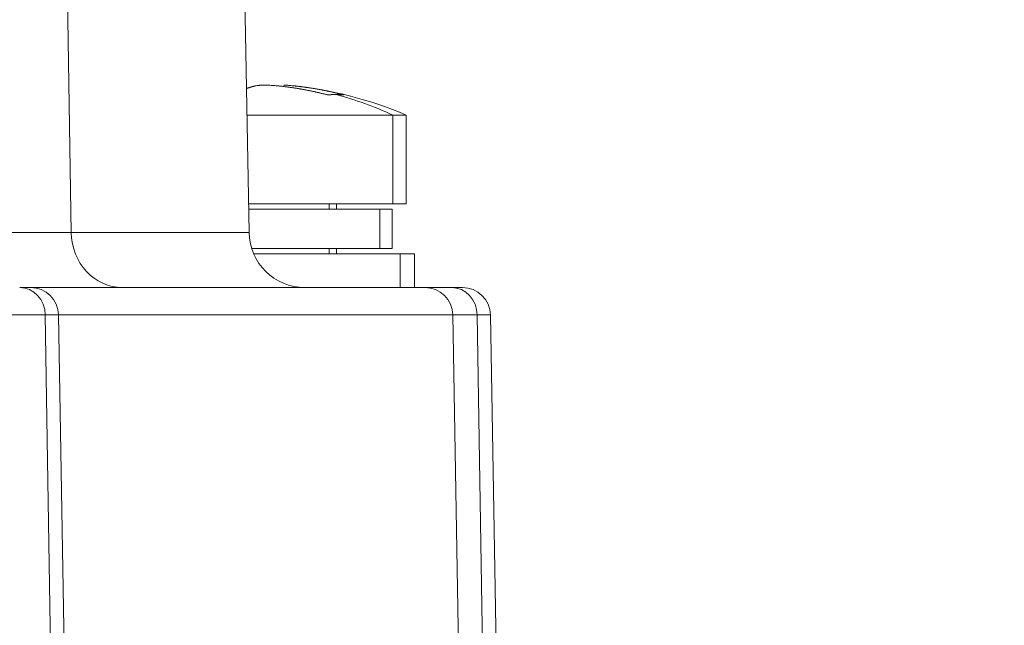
# Model space of a CAD drawing. Header units: millimetres. Extents: x 5437 to 18441, y -4466 to 3128.
# Tile 285 of 497: x 8487 to 8505, y 570 to 581. Entities that reach past the tile are written whole.
import ezdxf

# ---------------------------------------------------------------- set-up
doc = ezdxf.new("R2010")
doc.units = ezdxf.units.MM
doc.layers.add('1', color=7, linetype='Continuous', true_color=0xffffff)
doc.styles.add('TXT08', font='txt.shx', dxfattribs={"width": 0.8, "bigfont": 'gbcbig.shx'})
doc.dimstyles.new('YanXiu', dxfattribs={"dimtxt": 40, "dimasz": 30, "dimexe": 0.66, "dimexo": 0.66, "dimgap": 0.66, "dimtad": 0, "dimdec": 1, "dimdsep": 46, "dimtxsty": 'TXT08', "dimcen": 0, "dimclrd": 256, "dimclre": 165, "dimclrt": 90, "dimazin": 2, "dimtfac": 1, "dimtdec": 1, "dimtofl": 0, "dimtmove": 0, "dimatfit": 3, "dimfxl": 1, "dimlwd": 5, "dimlwe": 13, "dimarcsym": 0})

# ---------------------------------------------------------------- blocks, each defined once
blk = doc.blocks.new('*D35')
at = {"color": 165, "lineweight": 13, "transparency": 16777216}
for p, q in [((8947.864, 668.084), (9114.527, -277.112)), ((8081.233, 515.273), (8247.896, -429.922))]:
    blk.add_line(p, q, dxfattribs=at)
at = {"lineweight": 5, "transparency": 16777216}
for p, q in [((9084.868, -281.671), (8721.139, -345.806)), ((8277.326, -424.063), (8641.055, -359.927))]:
    blk.add_line(p, q, dxfattribs=at)
at = {"lineweight": 20, "transparency": 16777216}
for points in [[(9084, -276.747), (9085.737, -286.595), (9114.413, -276.462)], [(8276.458, -419.139), (8278.194, -428.987), (8247.782, -429.272)]]:
    blk.add_solid(points, dxfattribs=at)
at = {"layer": 'Defpoints', "color": 0, "lineweight": 20, "transparency": 16777216}
for p in [(8947.749, 668.734), (8081.118, 515.923), (9114.413, -276.462)]:
    blk.add_point(p, dxfattribs=at)
at = {"color": 90, "lineweight": 20, "transparency": 16777216, "insert": (8681.097, -352.867), "char_height": 40, "attachment_point": 5, "rotation": 10, "style": 'TXT08'}
blk.add_mtext('880', dxfattribs=at)
blk = doc.blocks.new('*D38')
at = {"color": 165, "lineweight": 13, "transparency": 16777216}
blk.add_line((8986.17, 447.037), (8717.324, 399.632), dxfattribs=at)
at = {"lineweight": 5, "transparency": 16777216}
for start, end in [(171.109661, 178.69322), (181.30678, 188.890339)]:
    blk.add_arc((10243.473, 668.734), 1549.032, start, end, dxfattribs=at)
at = {"lineweight": 20, "transparency": 16777216}
for points in [[(8708.118, 908.947), (8717.983, 907.306), (8717.974, 937.72)], [(8717.983, 430.161), (8708.118, 428.52), (8717.974, 399.747)]]:
    blk.add_solid(points, dxfattribs=at)
at = {"layer": 'Defpoints', "color": 0, "lineweight": 20, "transparency": 16777216}
for p in [(7952.772, 1072.646), (8986.82, 890.315), (8697.061, 758.802), (10020.868, 629.482), (8986.82, 447.152)]:
    blk.add_point(p, dxfattribs=at)
at = {"color": 90, "lineweight": 20, "transparency": 16777216, "insert": (8694.44, 668.734), "char_height": 40, "attachment_point": 5, "rotation": 90, "style": 'TXT08'}
blk.add_mtext('20°', dxfattribs=at)
blk = doc.blocks.new('*D40')
at = {"lineweight": 5, "transparency": 16777216}
for start, end in [(104.30221, 139.92848), (150.07152, 185.69779)]:
    blk.add_arc((9169.331, 707.804), 399.627, start, end, dxfattribs=at)
at = {"lineweight": 20, "transparency": 16777216}
for points in [[(9069.556, 1099.933), (9071.661, 1090.157), (9099.936, 1101.36)], [(8776.632, 668.812), (8766.725, 667.446), (8775.775, 638.41)]]:
    blk.add_solid(points, dxfattribs=at)
at = {"layer": 'Defpoints', "color": 0, "lineweight": 20, "transparency": 16777216}
for p in [(8987, 1741.853), (8912.456, 1013.936), (9169.331, 707.804), (8947.749, 668.734), (8081.118, 515.923)]:
    blk.add_point(p, dxfattribs=at)
at = {"color": 90, "lineweight": 20, "transparency": 16777216, "insert": (8841.976, 937.021), "char_height": 40, "attachment_point": 5, "rotation": 55, "style": 'TXT08'}
blk.add_mtext('90°', dxfattribs=at)
blk = doc.blocks.new('*D43')
at = {"color": 165, "lineweight": 13, "transparency": 16777216}
for p, q in [((10020.868, 628.822), (10020.868, -1427.236)), ((8401.118, -46.541), (8401.118, -1427.236))]:
    blk.add_line(p, q, dxfattribs=at)
at = {"lineweight": 5, "transparency": 16777216}
for p, q in [((8431.118, -1426.576), (9141, -1426.576)), ((9990.868, -1426.576), (9280.987, -1426.576))]:
    blk.add_line(p, q, dxfattribs=at)
at = {"lineweight": 20, "transparency": 16777216}
for points in [[(8431.118, -1421.576), (8431.118, -1431.576), (8401.118, -1426.576)], [(9990.868, -1421.576), (9990.868, -1431.576), (10020.868, -1426.576)]]:
    blk.add_solid(points, dxfattribs=at)
at = {"layer": 'Defpoints', "color": 0, "lineweight": 20, "transparency": 16777216}
for p in [(10020.868, 629.482), (8401.118, -45.881), (10020.868, -1426.576)]:
    blk.add_point(p, dxfattribs=at)
at = {"color": 90, "lineweight": 20, "transparency": 16777216, "insert": (9210.993, -1426.576), "char_height": 40, "attachment_point": 5, "style": 'TXT08'}
blk.add_mtext('1619.7', dxfattribs=at)
blk = doc.blocks.new('*D45')
at = {"color": 165, "lineweight": 13, "transparency": 16777216}
for p, q in [((8078.879, 2459.339), (10490.549, 2459.339)), ((8614.278, -4.077), (10490.549, -4.077))]:
    blk.add_line(p, q, dxfattribs=at)
at = {"lineweight": 5, "transparency": 16777216}
for p, q in [((10489.889, 2429.339), (10489.889, 1308.291)), ((10489.889, 25.923), (10489.889, 1146.971))]:
    blk.add_line(p, q, dxfattribs=at)
at = {"lineweight": 20, "transparency": 16777216}
for points in [[(10484.889, 2429.339), (10494.889, 2429.339), (10489.889, 2459.339)], [(10484.889, 25.923), (10494.889, 25.923), (10489.889, -4.077)]]:
    blk.add_solid(points, dxfattribs=at)
at = {"layer": 'Defpoints', "color": 0, "lineweight": 20, "transparency": 16777216}
for p in [(8078.219, 2459.339), (10489.889, 2459.339), (8613.618, -4.077)]:
    blk.add_point(p, dxfattribs=at)
at = {"color": 90, "lineweight": 20, "transparency": 16777216, "insert": (10489.889, 1227.631), "char_height": 40, "attachment_point": 5, "rotation": 90, "style": 'TXT08'}
blk.add_mtext('2463.4', dxfattribs=at)

msp = doc.modelspace()

# ---------------------------------------------------------------- linework, layer by layer
at = {"color": 7, "lineweight": 20}
msp.add_arc((8078.21928, 516.97839), 1942.36096, 17.50812349, 223.34882114, dxfattribs=at)
at = {"layer": '1', "color": 0, "lineweight": 20}
for p, q in [((8487.79921, 600.95811), (8488.18428, 576.90575)), ((8491.36777, 576.90575), (8490.94793, 600.95811)), ((8493.93905, 579.0104), (8491.33104, 579.0104)), ((8493.93905, 579.0104), (8494.18134, 579.0104)), ((8493.93905, 579.0104), (8493.93905, 577.42321)), ((8494.18134, 577.42321), (8494.18134, 579.0104)), ((8493.93905, 577.42321), (8491.35863, 577.42321)), ((8493.71107, 577.32321), (8491.36046, 577.32321)), ((8492.79918, 577.32321), (8492.79918, 577.42321)), ((8492.93134, 577.32321), (8492.93134, 577.42321)), ((8493.71107, 577.32321), (8493.93134, 577.32321)), ((8493.71107, 577.32321), (8493.71107, 576.62321)), ((8493.93134, 576.62321), (8493.93134, 577.32321)), ((8493.93905, 577.42321), (8494.18134, 577.42321)), ((8481.90691, 576.90575), (8488.18428, 576.90575)), ((8491.36777, 576.90575), (8488.18428, 576.90575)), ((8491.41359, 576.62321), (8493.71107, 576.62321)), ((8492.79918, 576.62321), (8492.79918, 576.52321)), ((8492.93134, 576.52321), (8492.93134, 576.62321)), ((8493.71107, 576.62321), (8493.93134, 576.62321)), ((8494.07583, 576.52321), (8491.45103, 576.52321)), ((8494.07583, 576.52321), (8494.33134, 576.52321)), ((8494.07583, 575.92321), (8494.07583, 576.52321)), ((8494.33134, 575.92321), (8494.33134, 576.52321)), ((8487.45614, 575.92321), (8487.26146, 575.92321)), ((8491.07114, 575.92321), (8487.4562, 575.92321)), ((8491.07114, 575.92321), (8494.51519, 575.92321)), ((8494.51514, 575.92321), (8494.99289, 575.92321)), ((8495.18757, 575.92321), (8494.99289, 575.92321)), ((8487.72, 575.43193), (8483.43431, 575.43193)), ((8487.95606, 575.43193), (8487.72, 575.43193)), ((8487.85626, 566.92321), (8487.72, 575.43193)), ((8488.10536, 566.8785), (8487.95606, 575.43193)), ((8491.52968, 575.43193), (8487.95608, 575.43193)), ((8495.01511, 575.43193), (8491.52968, 575.43193)), ((8495.45143, 575.43193), (8495.01509, 575.43193)), ((8495.24233, 562.41448), (8495.01511, 575.43193)), ((8495.45143, 575.43193), (8495.68749, 575.43193)), ((8495.58775, 566.92321), (8495.45143, 575.43193)), ((8495.83683, 566.87635), (8495.68749, 575.43193))]:
    msp.add_line(p, q, dxfattribs=at)
for centre, radius, start, end in [((8013.90589, 96.27159), 600, 26.44604786, 75.16248942), ((8491.43134, 572.57321), 7, 66.867604, 84.149478), ((8492.36762, 576.92321), 1, 181, 270), ((8487.45614, 575.42321), 0.5, 1, 90), ((8494.51519, 575.42321), 0.5, 1, 90), ((8495.18757, 575.42321), 0.5, 1, 90)]:
    msp.add_arc(centre, radius, start, end, dxfattribs=at)
for centre, major_axis, ratio, start_param, end_param in [((8491.43134, 572.57321), (0, -7), 0.91189434, 2.73785617, 2.90542915), ((8489.10136, 576.92321), (0, -1), 0.91721347, 4.72984227, 6.28318531), ((8487.26146, 575.42321), (0, -0.5), 0.91721347, 1.58824962, 3.14159266), ((8494.99289, 575.42321), (0, -0.5), 0.91721347, 1.58824962, 3.14159266)]:
    msp.add_ellipse(centre, major_axis=major_axis, ratio=ratio, start_param=start_param, end_param=end_param, dxfattribs=at)
for points in [[(8491.48373, 579.53417), (8491.45139, 579.52681), (8491.4191, 579.51834), (8491.38685, 579.50876), (8491.35466, 579.49805), (8491.32252, 579.48624)], [(8491.88042, 579.53417), (8492.06149, 579.51563), (8492.24195, 579.49001), (8492.42189, 579.45726), (8492.60022, 579.41759), (8492.77705, 579.371)], [(8492.16772, 579.53417), (8492.34879, 579.51563), (8492.52925, 579.49001), (8492.70918, 579.45726), (8492.88752, 579.41759), (8493.06434, 579.371)], [(8492.92486, 579.37891), (8492.89612, 579.37891), (8492.86696, 579.37812), (8492.83738, 579.37653), (8492.80741, 579.37416), (8492.77705, 579.371)], [(8493.06434, 579.371), (8493.03731, 579.37416), (8493.00983, 579.37653), (8492.98192, 579.37812), (8492.9536, 579.37891), (8492.92486, 579.37891)], [(8489.10136, 575.92321), (8488.90955, 575.92321), (8488.711, 575.92321), (8488.50578, 575.92321), (8488.29394, 575.92321), (8488.07556, 575.92321)]]:
    msp.add_open_spline(points, degree=5, dxfattribs=at)
for points, degree, knots in [([(8491.88042, 579.53417), (8491.86241, 579.53601), (8491.84389, 579.53765), (8491.81537, 579.5398), (8491.80574, 579.54046), (8491.78623, 579.54169), (8491.77632, 579.54225), (8491.74685, 579.54374), (8491.72735, 579.54449), (8491.69832, 579.54525), (8491.68864, 579.54544), (8491.66953, 579.5457), (8491.66018, 579.54576), (8491.6327, 579.54576), (8491.61516, 579.54552), (8491.59003, 579.54476), (8491.58188, 579.54444), (8491.56633, 579.54369), (8491.55144, 579.54282), (8491.53786, 579.54172), (8491.52495, 579.5405), (8491.5188, 579.53983), (8491.50162, 579.53766), (8491.49183, 579.53601), (8491.48373, 579.53417)], 3, [0, 0, 0, 0, 0.125, 0.125, 0.1875, 0.1875, 0.25, 0.25, 0.375, 0.375, 0.4375, 0.4375, 0.5, 0.5, 0.625, 0.625, 0.6875, 0.6875, 0.75, 0.8125, 0.8125, 0.875, 0.875, 1, 1, 1, 1]), ([(8491.99085, 579.54318), (8491.99083, 579.54396), (8491.99219, 579.54457), (8491.99654, 579.54525), (8491.99864, 579.54544), (8492.0038, 579.5457), (8492.00683, 579.54576), (8492.01724, 579.54576), (8492.02592, 579.54552), (8492.04161, 579.54476), (8492.04728, 579.54444), (8492.05927, 579.54369), (8492.07196, 579.54282), (8492.08604, 579.54172), (8492.10081, 579.5405), (8492.10859, 579.53983), (8492.13267, 579.53766), (8492.14971, 579.53601), (8492.16772, 579.53417)], 3, [0, 0, 0, 0, 0.14508526, 0.14508526, 0.23057673, 0.23057673, 0.3160682, 0.3160682, 0.48705115, 0.48705115, 0.57254263, 0.57254263, 0.6580341, 0.74352558, 0.74352558, 0.82901705, 0.82901705, 1, 1, 1, 1]), ([(8492.3676, 575.92321), (8492.3672, 575.92321), (8492.29976, 575.92321), (8492.16527, 575.92321), (8491.71846, 575.92321), (8490.94649, 575.92321), (8490.42515, 575.92321), (8489.80911, 575.92321), (8489.10136, 575.92321)], 5, [0, 0, 0, 0, 0, 0, 0.45020683, 0.45020683, 0.45020683, 1, 1, 1, 1, 1, 1])]:
    msp.add_open_spline(points, degree=degree, knots=knots, dxfattribs=at)

# ---------------------------------------------------------------- dimensions: what is measured, and where the dimension line sits
at = {"color": 7, "lineweight": 20}
dim = msp.add_linear_dim(base=(10489.88872, 2459.33935), p1=(8613.61836, -4.07679), p2=(8078.21928, 2459.33935), angle=90, dimstyle='YanXiu', dxfattribs=at)
dim.commit()
dim.dimension.update_dxf_attribs({"geometry": '*D45', "text_midpoint": (10489.88872, 1227.63128)})
for base, line1, line2, picture, middle in [((8912.4558, 1013.93631), ((8947.74919, 668.7336), (8081.11836, 515.92321)), ((8987.00035, 1741.85258), (9169.33093, 707.80444)), '*D40', (8841.97585, 937.02094)), ((8697.0612, 758.80181), ((10020.86817, 629.48245), (8986.82003, 447.15186)), ((7952.77189, 1072.64593), (8986.82003, 890.31535)), '*D38', (8694.44048, 668.7336))]:
    dim = msp.add_angular_dim_2l(base=base, line1=line1, line2=line2, dimstyle='YanXiu', dxfattribs=at)
    dim.commit()
    dim.dimension.update_dxf_attribs({"geometry": picture, "text_midpoint": middle})
dim = msp.add_aligned_dim(p1=(8081.11836, 515.92321), p2=(8947.74919, 668.7336), distance=-959.77636, dimstyle='YanXiu', dxfattribs=at)
dim.commit()
dim.dimension.update_dxf_attribs({"geometry": '*D35', "text_midpoint": (8681.09719, -352.86679)})
dim = msp.add_linear_dim(base=(10020.86817, -1426.57588), p1=(8401.11836, -45.88071), p2=(10020.86817, 629.48245), dimstyle='YanXiu', dxfattribs=at)
dim.commit()
dim.dimension.update_dxf_attribs({"geometry": '*D43', "text_midpoint": (9210.99327, -1426.57588)})

doc.saveas('drawing.dxf')
